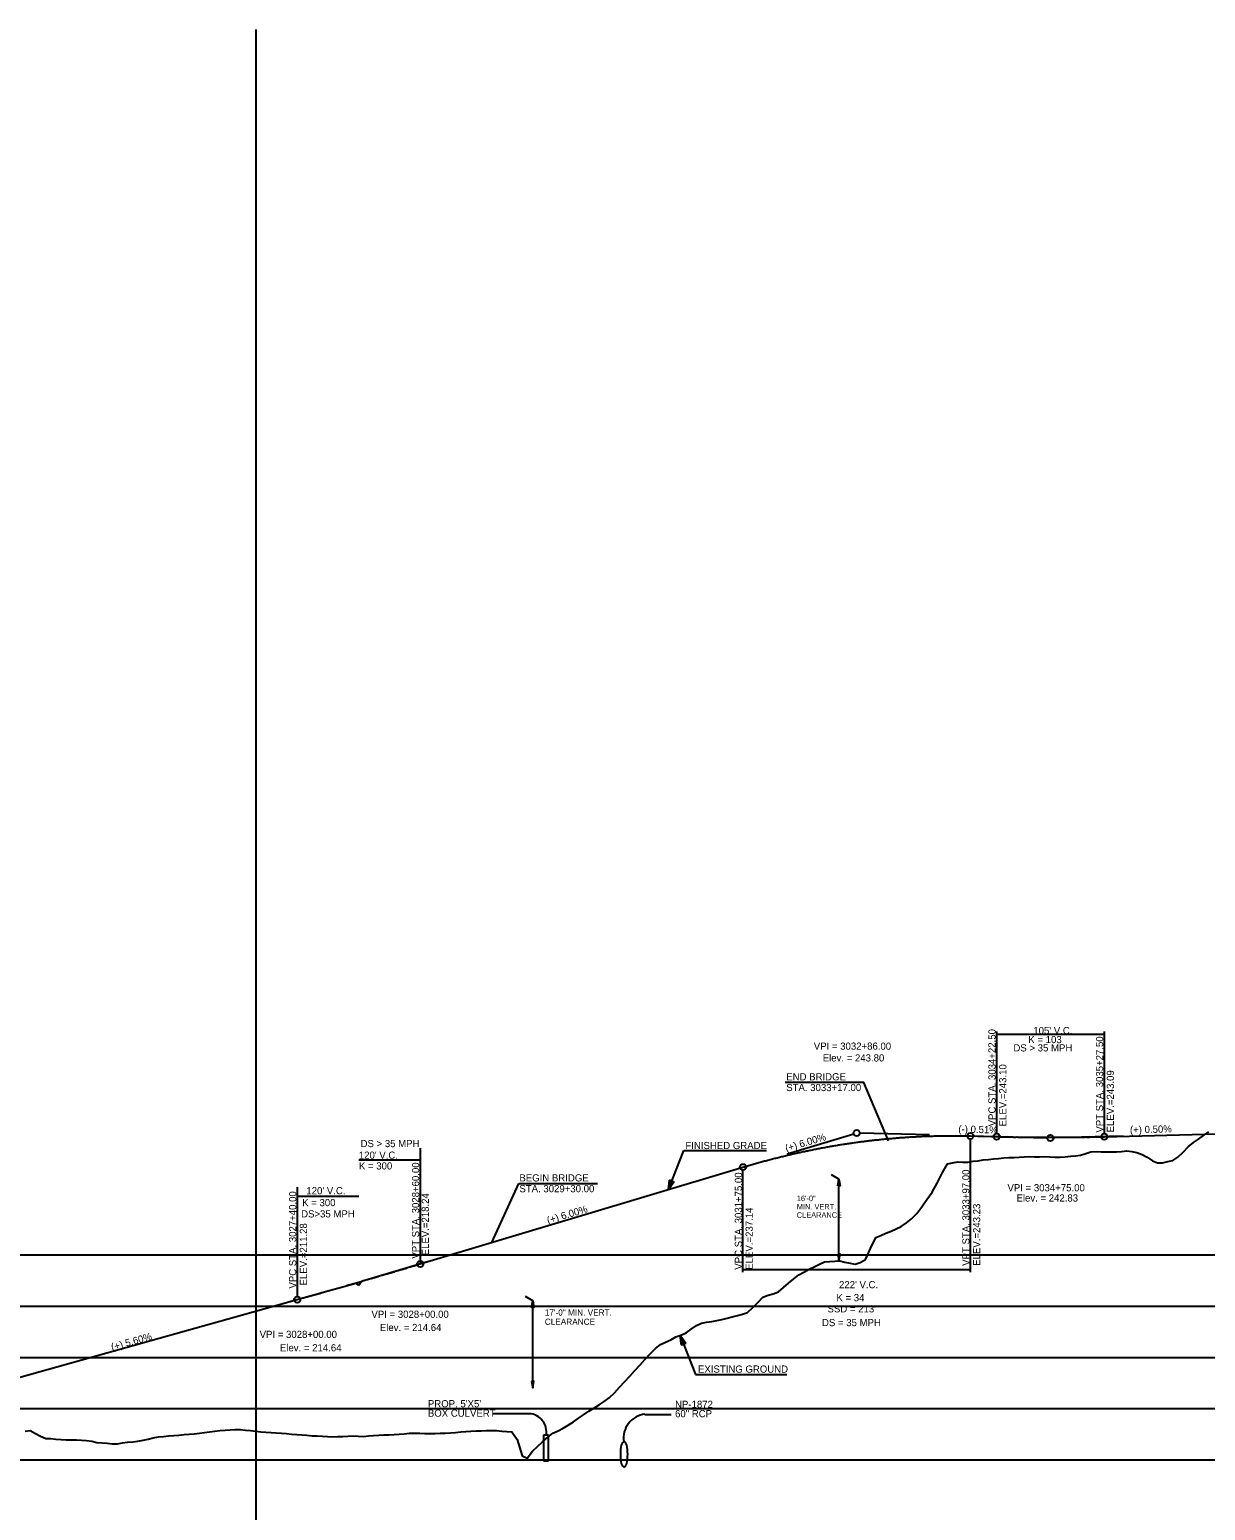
# Model space of a CAD drawing. Extents: x 69 to 2003113, y 512 to 837401.
# Drawn here: x 1924951 to 1926099, y 783764 to 785209 of the extents above; entities that cross this region are included whole.
import ezdxf

# ---------------------------------------------------------------- set-up
doc = ezdxf.new("R2010")
doc.units = 0
for name, color, linetype in [('BR_AUTO DIMENSION', 7, 'Continuous'), ('BR_CENTER LINE BASELINE', 7, 'Continuous'), ('BR_CONCRETE', 7, 'Continuous'), ('BR_GRID DOTS', 7, 'Continuous'), ('BR_GRID LINES', 7, 'Continuous'), ('BR_TEXT', 7, 'Continuous'), ('RD_DDB_StripGrade', 7, 'Continuous'), ('RD_PD_ALT1_TrvlWay', 7, 'Continuous'), ('RD_SHT_IplotShp', 7, 'Continuous'), ('RD_XS_PaveShd', 7, 'Continuous')]:
    doc.layers.add(name, color=color, linetype=linetype)

msp = doc.modelspace()

# ---------------------------------------------------------------- linework, layer by layer
at = {"layer": 'BR_AUTO DIMENSION'}
for p, q in [((1925172.4, 782412.9), (1925172.4, 785208.8)), ((1923672.4, 784012.9), (1926751.3, 784012.9)), ((1923672.4, 783962.9), (1926751.3, 783962.9)), ((1923672.4, 783912.9), (1926751.3, 783912.9)), ((1923672.4, 783862.9), (1926751.3, 783862.9)), ((1923672.4, 783812.9), (1926751.3, 783812.9))]:
    msp.add_line(p, q, dxfattribs=at)
at = {"layer": 'BR_CENTER LINE BASELINE'}
for p, q in [((1925690.4, 784111.5), (1925755.5, 784131)), ((1925829.3, 784130.1), (1925761.4, 784131.8)), ((1925876.4, 784128.9), (1925944.4, 784127.1)), ((1926018.3, 784128.8), (1925950.4, 784127.1)), ((1925340.4, 784006.5), (1925275.2, 783987)), ((1925204, 783967), (1925269.5, 783985.3)), ((1925269.5, 783985.3), (1925275.2, 783987)), ((1925272.4, 783983.1), (1925269.5, 783985.3)), ((1925275.2, 783987), (1925272.4, 783983.1))]:
    msp.add_line(p, q, dxfattribs=at)
for centre in [(1925758.4, 784131.9), (1925947.4, 784127)]:
    msp.add_circle(centre, 3, dxfattribs=at)
at = {"layer": 'BR_CONCRETE'}
msp.add_line((1925715.9, 784114.7), (1925715.9, 784115.7), dxfattribs=at)
at = {"layer": 'BR_GRID DOTS'}
for p, q in [((1925894.9, 784230.9), (1925894.9, 784131.4)), ((1925894.9, 784228.4), (1925999.9, 784228.4)), ((1925999.9, 784230.9), (1925999.9, 784131.3)), ((1925869.4, 783996.1), (1925869.4, 784126)), ((1925332.4, 784117), (1925332.4, 784004.1)), ((1925272.4, 784105.6), (1925332.4, 784105.6)), ((1925647.4, 783996.1), (1925647.4, 784095.6)), ((1925212.4, 784079.1), (1925212.4, 783972.3)), ((1925212.4, 784070.1), (1925272.4, 784070.1)), ((1925402.4, 784025.1), (1925428.5, 784082.5)), ((1925428.5, 784082.5), (1925505.3, 784082.5)), ((1925647.4, 783998.6), (1925869.4, 783998.6))]:
    msp.add_line(p, q, dxfattribs=at)
msp.add_lwpolyline([(1925789.4, 784124.4), (1925765.3, 784181.1), (1925688.5, 784181.1)], dxfattribs=at)
for centre in [(1925869.4, 784129), (1925894.9, 784128.4), (1925999.9, 784128.3), (1925647.4, 784098.6), (1925332.4, 784004.1), (1925212.4, 783969.3)]:
    msp.add_circle(centre, 3, dxfattribs=at)
at = {"layer": 'BR_GRID LINES'}
for p, q in [((1925869.4, 784129), (1925894.9, 784128.4)), ((1925999.9, 784128.3), (1926110.2, 784131.1)), ((1925637.4, 784095.6), (1925647.4, 784098.6)), ((1925332.4, 784004.1), (1925637.4, 784095.6)), ((1925637.4, 784095.6), (1925637.9, 784095.8)), ((1924917.4, 783886.7), (1925212.4, 783969.3))]:
    msp.add_line(p, q, dxfattribs=at)
for points in [[(1925647.4, 784098.6), (1925651.8, 784099.9), (1925656.2, 784101.2), (1925660.7, 784102.5), (1925665.1, 784103.7), (1925669.6, 784104.9), (1925674, 784106.1), (1925678.4, 784107.2), (1925682.9, 784108.3), (1925687.3, 784109.4), (1925691.8, 784110.5), (1925696.2, 784111.5), (1925700.6, 784112.5), (1925705.1, 784113.5), (1925709.5, 784114.4), (1925714, 784115.3), (1925718.4, 784116.2), (1925722.8, 784117.1), (1925727.3, 784117.9), (1925731.7, 784118.7), (1925736.2, 784119.5), (1925740.6, 784120.2), (1925745, 784120.9), (1925749.5, 784121.6), (1925753.9, 784122.2), (1925758.4, 784122.9), (1925762.8, 784123.5), (1925767.2, 784124), (1925771.7, 784124.6), (1925776.1, 784125.1), (1925780.6, 784125.5), (1925785, 784126), (1925789.4, 784126.4), (1925793.9, 784126.8), (1925798.3, 784127.2), (1925802.8, 784127.5), (1925807.2, 784127.8), (1925811.6, 784128.1), (1925816.1, 784128.3), (1925820.5, 784128.6), (1925825, 784128.7), (1925829.4, 784128.9), (1925833.8, 784129), (1925838.3, 784129.1), (1925842.7, 784129.2), (1925847.2, 784129.3), (1925851.6, 784129.3), (1925856, 784129.3), (1925860.5, 784129.2), (1925864.9, 784129.1), (1925869.4, 784129)], [(1925894.9, 784128.4), (1925897, 784128.3), (1925899.1, 784128.3), (1925901.2, 784128.2), (1925903.3, 784128.2), (1925905.4, 784128.1), (1925907.5, 784128.1), (1925909.6, 784128.1), (1925911.7, 784128), (1925913.8, 784128), (1925915.9, 784128), (1925918, 784127.9), (1925920.1, 784127.9), (1925922.2, 784127.9), (1925924.3, 784127.8), (1925926.4, 784127.8), (1925928.5, 784127.8), (1925930.6, 784127.8), (1925932.7, 784127.8), (1925934.8, 784127.7), (1925936.9, 784127.7), (1925939, 784127.7), (1925941.1, 784127.7), (1925943.2, 784127.7), (1925945.3, 784127.7), (1925947.4, 784127.7), (1925949.5, 784127.7), (1925951.6, 784127.7), (1925953.7, 784127.7), (1925955.8, 784127.7), (1925957.9, 784127.7), (1925960, 784127.7), (1925962.1, 784127.7), (1925964.2, 784127.8), (1925966.3, 784127.8), (1925968.4, 784127.8), (1925970.5, 784127.8), (1925972.6, 784127.8), (1925974.7, 784127.9), (1925976.8, 784127.9), (1925978.9, 784127.9), (1925981, 784128), (1925983.1, 784128), (1925985.2, 784128), (1925987.3, 784128.1), (1925989.4, 784128.1), (1925991.5, 784128.2), (1925993.6, 784128.2), (1925995.7, 784128.2), (1925997.8, 784128.3), (1925999.9, 784128.3)], [(1925212.4, 783969.3), (1925214.8, 783970), (1925217.2, 783970.6), (1925219.6, 783971.3), (1925222, 783972), (1925224.4, 783972.7), (1925226.8, 783973.3), (1925229.2, 783974), (1925231.6, 783974.7), (1925234, 783975.4), (1925236.4, 783976.1), (1925238.8, 783976.8), (1925241.2, 783977.4), (1925243.6, 783978.1), (1925246, 783978.8), (1925248.4, 783979.5), (1925250.8, 783980.2), (1925253.2, 783980.9), (1925255.6, 783981.6), (1925258, 783982.2), (1925260.4, 783982.9), (1925262.8, 783983.6), (1925265.2, 783984.3), (1925267.6, 783985), (1925270, 783985.7), (1925272.4, 783986.4), (1925274.8, 783987.1), (1925277.2, 783987.8), (1925279.6, 783988.5), (1925282, 783989.2), (1925284.4, 783989.9), (1925286.8, 783990.6), (1925289.2, 783991.3), (1925291.6, 783992), (1925294, 783992.7), (1925296.4, 783993.4), (1925298.8, 783994.1), (1925301.2, 783994.8), (1925303.6, 783995.5), (1925306, 783996.2), (1925308.4, 783996.9), (1925310.8, 783997.7), (1925313.2, 783998.4), (1925315.6, 783999.1), (1925318, 783999.8), (1925320.4, 784000.5), (1925322.8, 784001.2), (1925325.2, 784001.9), (1925327.6, 784002.7), (1925330, 784003.4), (1925332.4, 784004.1)]]:
    msp.add_spline(points, degree=3, dxfattribs=at)
at = {"layer": 'BR_TEXT'}
for points in [[(1925801.9, 784040.8), (1925806.9, 784044.2), (1925811.9, 784048.2), (1925816.9, 784053.5), (1925821.9, 784059.9), (1925826.9, 784066.9), (1925831.9, 784074.1), (1925836.9, 784083), (1925841.9, 784092.8), (1925846.9, 784101.9), (1925851.9, 784102.8), (1925856.9, 784103.7), (1925861.9, 784103.5), (1925866.9, 784103.5), (1925871.9, 784104.5), (1925876.9, 784104.9), (1925881.9, 784105.6), (1925886.9, 784106.1), (1925891.9, 784106.6), (1925896.9, 784107.1), (1925901.9, 784107.6), (1925906.9, 784107.9), (1925911.9, 784108.1), (1925916.9, 784108.4), (1925921.9, 784108.7), (1925926.9, 784108.9), (1925931.9, 784108.8), (1925936.9, 784108.8), (1925941.9, 784108.9), (1925946.9, 784108.8), (1925951.9, 784108.3), (1925956.9, 784108.4), (1925961.9, 784108.8), (1925966.9, 784109.3), (1925971.9, 784109.7), (1925976.9, 784110.4), (1925981.9, 784112), (1925986.9, 784113.5), (1925991.9, 784113.7), (1925996.9, 784113.5), (1926001.9, 784113.5), (1926006.9, 784113.5), (1926011.9, 784113.5), (1926016.9, 784113.8), (1926021.9, 784114.5), (1926026.9, 784113.8), (1926031.9, 784113), (1926036.9, 784111), (1926041.9, 784108.2), (1926046.9, 784104.7), (1926051.9, 784102.9), (1926056.9, 784102.9), (1926061.9, 784104), (1926066.9, 784105.2), (1926071.9, 784108.4), (1926076.9, 784113.3), (1926081.9, 784118.3), (1926086.9, 784122.5), (1926091.9, 784125.9), (1926096.9, 784129.4), (1926101.9, 784133.1)], [(1925301.9, 783837.2), (1925306.9, 783837.6), (1925311.9, 783838), (1925316.9, 783838.3), (1925321.9, 783839), (1925326.9, 783839), (1925331.9, 783838.9), (1925336.9, 783838.7), (1925341.9, 783838.7), (1925346.9, 783838.7), (1925351.9, 783838.8), (1925356.9, 783838.9), (1925361.9, 783839.3), (1925366.9, 783839.7), (1925371.9, 783840.1), (1925376.9, 783840.6), (1925381.9, 783841), (1925386.9, 783841.2), (1925391.9, 783841.3), (1925396.9, 783841.4), (1925401.9, 783841.4), (1925406.9, 783841.4), (1925411.9, 783841), (1925416.9, 783840.7), (1925421.9, 783840.3), (1925426.9, 783832.8), (1925431.9, 783816.9), (1925436.9, 783814.7), (1925441.9, 783821.3), (1925446.9, 783825.9), (1925451.9, 783830.5), (1925456.9, 783835), (1925461.9, 783838.9), (1925466.9, 783841.1), (1925471.9, 783843.8), (1925476.9, 783846.6), (1925481.9, 783850), (1925486.9, 783853.5), (1925491.9, 783857), (1925496.9, 783860.5), (1925501.9, 783863.5), (1925506.9, 783866.6), (1925511.9, 783869.7), (1925516.9, 783873.3), (1925521.9, 783878.2), (1925526.9, 783883.7), (1925531.9, 783889.1), (1925536.9, 783894.6), (1925541.9, 783900.2), (1925546.9, 783905.7), (1925551.9, 783911.3), (1925556.9, 783916.5), (1925561.9, 783921.7), (1925566.9, 783925.6), (1925571.9, 783927.9), (1925576.9, 783929.9), (1925581.9, 783933.1), (1925586.9, 783934.5), (1925591.9, 783936.9), (1925596.9, 783940.4), (1925601.9, 783944), (1925606.9, 783946.3), (1925611.9, 783947.2), (1925616.9, 783947.9), (1925621.9, 783948.8), (1925626.9, 783950), (1925631.9, 783951.2), (1925636.9, 783952.4), (1925641.9, 783953.7), (1925646.9, 783955), (1925651.9, 783956.6), (1925656.9, 783961.6), (1925661.9, 783966.6), (1925666.9, 783971.7), (1925671.9, 783973.6), (1925676.9, 783974.8), (1925681.9, 783977), (1925686.9, 783981.1), (1925691.9, 783985.3), (1925696.9, 783989.6), (1925701.9, 783993.6), (1925706.9, 783996), (1925711.9, 783998.9), (1925716.9, 784001.3), (1925721.9, 784003.9), (1925726.9, 784006.3), (1925731.9, 784006.5), (1925736.9, 784006.8), (1925741.9, 784007), (1925746.9, 784006), (1925751.9, 784004.8), (1925756.9, 784004), (1925761.9, 784005.4), (1925766.9, 784008.3), (1925771.9, 784019.3), (1925776.9, 784029.8), (1925781.9, 784031.9), (1925786.9, 784034), (1925791.9, 784036.2), (1925796.9, 784038.5), (1925801.9, 784040.8)], [(1924946.9, 783841), (1924951.9, 783841.7), (1924956.9, 783838.7), (1924961.9, 783836.1), (1924966.9, 783833.9), (1924971.9, 783833.7), (1924976.9, 783833.2), (1924981.9, 783832.7), (1924986.9, 783832.5), (1924991.9, 783832.4), (1924996.9, 783832.3), (1925001.9, 783832.1), (1925006.9, 783831.9), (1925011.9, 783831.2), (1925016.9, 783830), (1925021.9, 783829.5), (1925026.9, 783829.1), (1925031.9, 783828.7), (1925036.9, 783828.4), (1925041.9, 783829.5), (1925046.9, 783830.3), (1925051.9, 783830.5), (1925056.9, 783831.3), (1925061.9, 783832.1), (1925066.9, 783833.2), (1925071.9, 783834.3), (1925076.9, 783835.3), (1925081.9, 783835.8), (1925086.9, 783836.2), (1925091.9, 783836.7), (1925096.9, 783837.1), (1925101.9, 783837.6), (1925106.9, 783838), (1925111.9, 783838.4), (1925116.9, 783838.8), (1925121.9, 783839.5), (1925126.9, 783840.2), (1925131.9, 783841), (1925136.9, 783841.5), (1925141.9, 783841.8), (1925146.9, 783842.1), (1925151.9, 783842.4), (1925156.9, 783842.5), (1925161.9, 783842), (1925166.9, 783841.4), (1925171.9, 783840.9), (1925176.9, 783840.4), (1925181.9, 783840), (1925186.9, 783839.6), (1925191.9, 783839.2), (1925196.9, 783838.8), (1925201.9, 783838.5), (1925206.9, 783838), (1925211.9, 783837.6), (1925216.9, 783837.2), (1925221.9, 783836.9), (1925226.9, 783836.5), (1925231.9, 783836.2), (1925236.9, 783835.9), (1925241.9, 783835.7), (1925246.9, 783835.4), (1925251.9, 783835.6), (1925256.9, 783835.8), (1925261.9, 783836), (1925266.9, 783836.2), (1925271.9, 783836.1), (1925276.9, 783835.8), (1925281.9, 783836.3), (1925286.9, 783836.7), (1925291.9, 783837), (1925296.9, 783837.2), (1925301.9, 783837.2)]]:
    msp.add_lwpolyline(points, dxfattribs=at)
at = {"layer": 'RD_DDB_StripGrade'}
msp.add_line((1925741, 784007), (1925741, 784087), dxfattribs=at)
at = {"layer": 'RD_PD_ALT1_TrvlWay'}
for p, q in [((1925574.6, 784076.7), (1925589.6, 784114.7)), ((1925589.6, 784114.7), (1925670.3, 784114.7)), ((1925574.6, 784076.7), (1925575.8, 784085.9)), ((1925577.9, 784085.1), (1925574.6, 784076.7)), ((1925574.6, 784076.7), (1925580, 784084.3)), ((1925575.8, 784085.9), (1925580, 784084.3)), ((1925741, 784087), (1925733.9, 784091.1)), ((1925741, 784007), (1925741, 784087)), ((1925442.2, 783968.2), (1925435, 783972.3)), ((1925442.2, 783883.2), (1925442.2, 783968.2)), ((1925586.1, 783934.3), (1925601.1, 783896.3)), ((1925589.4, 783925.9), (1925586.1, 783934.3)), ((1925586.1, 783934.3), (1925591.5, 783926.7)), ((1925586.1, 783934.3), (1925587.3, 783925.1)), ((1925587.3, 783925.1), (1925591.5, 783926.7)), ((1925601.1, 783896.3), (1925690.2, 783896.3))]:
    msp.add_line(p, q, dxfattribs=at)
for points in [[(1925577.8, 784085), (1925574.7, 784077.2), (1925577.8, 784085.1), (1925574.8, 784077.6), (1925577.7, 784085.1), (1925574.8, 784077.9), (1925577.6, 784085.1), (1925574.9, 784078.2), (1925577.5, 784085.2), (1925574.9, 784078.7), (1925577.4, 784085.2), (1925575, 784079.2), (1925577.2, 784085.3), (1925575.1, 784079.6), (1925577.2, 784085.3), (1925575.1, 784080.1), (1925577.1, 784085.3), (1925575.2, 784080.5), (1925577, 784085.4), (1925575.2, 784080.8), (1925576.9, 784085.4), (1925575.3, 784081.3), (1925576.8, 784085.5), (1925575.4, 784081.9), (1925576.7, 784085.5), (1925575.4, 784082.4), (1925576.6, 784085.6), (1925575.5, 784083), (1925576.5, 784085.6), (1925575.6, 784083.5), (1925576.4, 784085.7), (1925575.6, 784083.9), (1925576.3, 784085.7), (1925575.7, 784084.3), (1925576.2, 784085.8), (1925575.8, 784084.8), (1925576.1, 784085.7), (1925575.8, 784085.4), (1925575.9, 784085.7)], [(1925574.9, 784077.3), (1925577.9, 784085), (1925575, 784077.5), (1925578, 784084.9), (1925575.2, 784077.8), (1925578.1, 784085), (1925575.4, 784078), (1925578.2, 784084.9), (1925575.6, 784078.2), (1925578.3, 784084.9), (1925575.8, 784078.5), (1925578.3, 784084.9), (1925576, 784078.8), (1925578.4, 784084.8), (1925576.2, 784079.1), (1925578.5, 784084.8), (1925576.4, 784079.5), (1925578.6, 784084.8), (1925576.7, 784079.8), (1925578.7, 784084.7), (1925576.9, 784080.1), (1925578.8, 784084.7), (1925577.1, 784080.4), (1925578.8, 784084.6), (1925577.5, 784080.9), (1925578.9, 784084.6), (1925577.7, 784081.2), (1925579, 784084.6), (1925578, 784081.6), (1925579.1, 784084.6), (1925578.2, 784082), (1925579.2, 784084.5), (1925578.4, 784082.3), (1925579.3, 784084.4), (1925578.7, 784082.6), (1925579.3, 784084.4), (1925579, 784083), (1925579.5, 784084.4), (1925579.2, 784083.3), (1925579.6, 784084.4), (1925579.3, 784083.5), (1925579.7, 784084.2), (1925579.9, 784084.3), (1925579.7, 784084.2)], [(1925589.3, 783926), (1925586.2, 783933.8), (1925589.3, 783925.9), (1925586.3, 783933.4), (1925589.2, 783925.9), (1925586.3, 783933.1), (1925589.1, 783925.9), (1925586.4, 783932.8), (1925589, 783925.8), (1925586.4, 783932.3), (1925588.9, 783925.8), (1925586.5, 783931.8), (1925588.7, 783925.7), (1925586.6, 783931.4), (1925588.7, 783925.7), (1925586.6, 783930.9), (1925588.6, 783925.7), (1925586.7, 783930.5), (1925588.5, 783925.6), (1925586.7, 783930.2), (1925588.4, 783925.6), (1925586.8, 783929.7), (1925588.3, 783925.5), (1925586.9, 783929.1), (1925588.2, 783925.5), (1925586.9, 783928.6), (1925588.1, 783925.4), (1925587, 783928), (1925587.9, 783925.4), (1925587.1, 783927.5), (1925587.8, 783925.3), (1925587.1, 783927.1), (1925587.7, 783925.3), (1925587.2, 783926.7), (1925587.7, 783925.2), (1925587.2, 783926.2), (1925587.5, 783925.3), (1925587.3, 783925.6), (1925587.4, 783925.3)], [(1925586.4, 783933.7), (1925589.4, 783926), (1925586.5, 783933.5), (1925589.5, 783926.1), (1925586.7, 783933.2), (1925589.6, 783926), (1925586.9, 783933), (1925589.7, 783926.1), (1925587.1, 783932.8), (1925589.8, 783926.1), (1925587.2, 783932.5), (1925589.8, 783926.1), (1925587.5, 783932.2), (1925589.9, 783926.2), (1925587.7, 783931.9), (1925590, 783926.2), (1925587.9, 783931.5), (1925590.1, 783926.2), (1925588.1, 783931.2), (1925590.2, 783926.3), (1925588.4, 783930.9), (1925590.3, 783926.3), (1925588.6, 783930.6), (1925590.3, 783926.4), (1925588.9, 783930.1), (1925590.4, 783926.4), (1925589.2, 783929.8), (1925590.5, 783926.4), (1925589.5, 783929.4), (1925590.6, 783926.4), (1925589.7, 783929), (1925590.7, 783926.5), (1925589.9, 783928.7), (1925590.8, 783926.6), (1925590.2, 783928.4), (1925590.8, 783926.6), (1925590.5, 783928), (1925591, 783926.6), (1925590.7, 783927.7), (1925591.1, 783926.6), (1925590.8, 783927.5), (1925591.2, 783926.8), (1925591.4, 783926.7), (1925591.2, 783926.8)]]:
    msp.add_lwpolyline(points, dxfattribs=at)
for points in [[(1925739.8, 784080.5), (1925741, 784087), (1925742.3, 784080.5)], [(1925739.8, 784013.5), (1925741, 784007), (1925742.3, 784013.5)], [(1925440.9, 783961.7), (1925442.2, 783968.2), (1925443.4, 783961.7)], [(1925440.9, 783889.7), (1925442.2, 783883.2), (1925443.4, 783889.7)]]:
    msp.add_lwpolyline(points, close=True, dxfattribs=at)
at = {"layer": 'RD_XS_PaveShd'}
for p, q in [((1925438.9, 783857.9), (1925403.1, 783857.9)), ((1925551.7, 783857.3), (1925577.2, 783857.3)), ((1925457.7, 783836.9), (1925452.7, 783836.9)), ((1925452.7, 783836.9), (1925452.7, 783811.9)), ((1925457.7, 783811.9), (1925457.7, 783836.9)), ((1925452.7, 783811.9), (1925457.7, 783811.9))]:
    msp.add_line(p, q, dxfattribs=at)
for centre, radius, start, end in [((1925437.8, 783840.2), 17.8, 349.324, 86.5573), ((1925553.9, 783834.5), 23, 95.4826, 189.3249)]:
    msp.add_arc(centre, radius, start, end, dxfattribs=at)
msp.add_ellipse((1925531.3, 783818.3), major_axis=(0, 12.5), ratio=0.261899, dxfattribs=at)

# ---------------------------------------------------------------- texts
at = {"layer": 'BR_CENTER LINE BASELINE'}
for s, rotation, p in [('(+) 6.00%', 16.6992, (1925689.8, 784113.4)), ('(-) 0.51%', 358.5251, (1925857.5, 784132.4)), ('(+) 0.50%', 1.432, (1926025.1, 784131.5)), ('(+) 6.00%', 16.6992, (1925457.2, 784043.1)), ('(+) 5.60%', 15.6422, (1925031.8, 783919.4))]:
    msp.add_text(s, height=7, rotation=rotation, dxfattribs=at).set_placement(p)
at = {"layer": 'BR_CONCRETE'}
for s, p in [('VPC STA. 3034+22.50 ', (1925893.9, 784138.4)), ('VPT STA. 3035+27.50 ', (1925998.9, 784132.3)), ('ELEV.=243.10', (1925904.4, 784138.4)), ('ELEV.=243.09', (1926009.4, 784132.5)), ('VPT STA. 3028+60.00 ', (1925331.4, 784009.3)), ('VPC STA. 3031+75.00 ', (1925646.4, 783998.5)), ('VPT STA. 3033+97.00 ', (1925868.4, 784002.3)), ('VPC STA. 3027+40.00 ', (1925211.4, 783980.1)), ('ELEV.=218.24', (1925340.9, 784012.5)), ('ELEV.=237.14', (1925656.9, 783998.5)), ('ELEV.=243.23', (1925878.9, 784002.3)), ('ELEV.=211.28', (1925221.9, 783983.2))]:
    msp.add_text(s, height=7, rotation=90, dxfattribs=at).set_placement(p)
at = {"layer": 'BR_GRID DOTS'}
for s, p in [("105' V.C.", (1925930.7, 784228.4)), ('DS > 35 MPH', (1925911.3, 784211.5)), ('K = 103', (1925925.9, 784219.6)), ("120' V.C.", (1925272.5, 784106.8)), ('DS > 35 MPH', (1925274.2, 784118.1)), ('K = 300', (1925272.6, 784096.3)), ("120' V.C.", (1925221.3, 784072.1)), ('DS>35 MPH', (1925216.2, 784049.5)), ('K = 300', (1925217.2, 784060.5)), ("222' V.C.", (1925741.1, 783980.4)), ('K = 34', (1925738.6, 783967.7)), ("SSD = 213'", (1925729.9, 783956.8)), ('DS = 35 MPH', (1925724.5, 783943.4))]:
    msp.add_text(s, height=7, dxfattribs=at).set_placement(p)
at = {"layer": 'RD_PD_ALT1_TrvlWay'}
for s, p in [('FINISHED GRADE', (1925591.2, 784116.2)), ('EXISTING GROUND', (1925603.5, 783898))]:
    msp.add_text(s, height=7, dxfattribs=at).set_placement(p)
for s, height, p in [('16\'-0" ', 5.4, (1925699.9, 784065.4)), ('CLEARANCE', 5.4, (1925699.9, 784049.2)), ('MIN. VERT.', 5.4, (1925699.9, 784057.3)), ('17\'-0" MIN. VERT.', 6, (1925454, 783953.7)), ('CLEARANCE', 6, (1925454, 783944.7))]:
    msp.add_text(s, height=height, rotation=360, dxfattribs=at).set_placement(p)
at = {"layer": 'RD_SHT_IplotShp'}
for s, p in [('VPI = 3032+86.00', (1925716.5, 784213.2)), ('Elev. = 243.80', (1925725.2, 784201.7)), ('END BRIDGE', (1925689.6, 784183.3)), ('STA. 3033+17.00', (1925689.6, 784172.8)), ('BEGIN BRIDGE', (1925429.2, 784084.6)), ('STA. 3029+30.00', (1925429.2, 784074.1)), ('VPI = 3034+75.00', (1925905.5, 784075)), ('Elev. = 242.83', (1925914.3, 784065)), ('VPI = 3028+00.00', (1925284.8, 783951.5)), ('VPI = 3028+00.00', (1925175.7, 783931.9)), ('Elev. = 214.64', (1925293, 783938.6)), ('Elev. = 214.64', (1925195.5, 783918.8))]:
    msp.add_text(s, height=7, dxfattribs=at).set_placement(p)
at = {"layer": 'RD_XS_PaveShd'}
for s, p in [("PROP. 5'X5'", (1925339.9, 783864.2)), ('NP-1872', (1925581.1, 783863.6)), ('BOX CULVERT', (1925339.9, 783855)), ('60" RCP', (1925581.1, 783854.5))]:
    msp.add_text(s, height=7, dxfattribs=at).set_placement(p)

doc.saveas('drawing.dxf')
